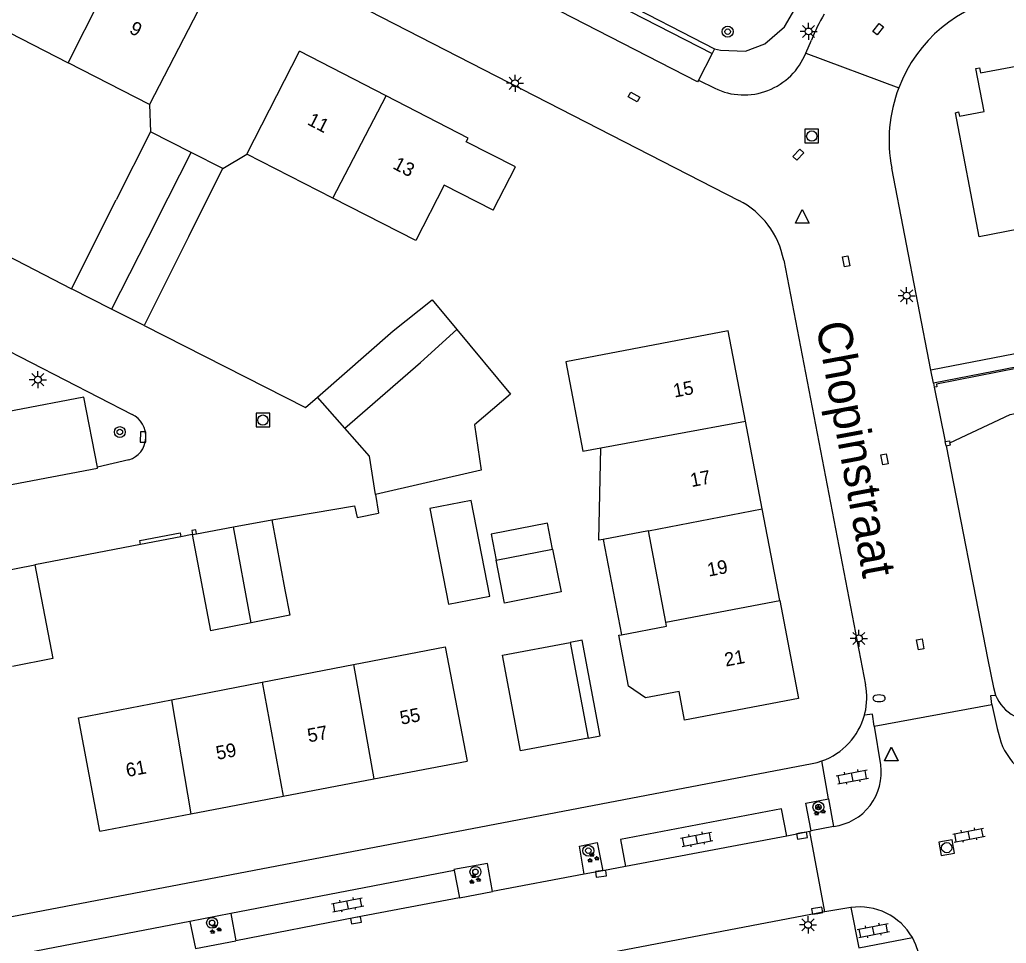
# Model space of a CAD drawing. Extents: x 132999 to 136000, y 398499 to 400501.
# Drawn here: x 133414.6 to 133486.8, y 399007.4 to 399074.9 of the extents above; entities that cross this region are included whole.
import ezdxf

# ---------------------------------------------------------------- set-up
doc = ezdxf.new("R2010")
doc.units = 0
for name, color, linetype in [('gg-afsc-erfafscheiding', 7, 'Continuous'), ('gg-afsc-hekwerk', 7, 'Continuous'), ('gg-afsc-muur', 7, 'Continuous'), ('gg-anno-huisnummerreeks BGT', 7, 'Continuous'), ('gg-anno-openbare ruimte label', 7, 'Continuous'), ('gg-bbg-bijgebouw', 7, 'Continuous'), ('gg-bbg-gedigitaliseerde bebouwing', 7, 'Continuous'), ('gg-bbg-gedigitaliseerde bijgebouw', 7, 'Continuous'), ('gg-bbg-hoofdgebouw', 7, 'Continuous'), ('gg-bbg-luifel en loopbrug', 7, 'Continuous'), ('gg-bbg-tussenscheiding', 7, 'Continuous'), ('gg-knt-verharding', 7, 'Continuous'), ('gg-knt-verharding nz', 7, 'Continuous'), ('gt-grn-groengrens', 7, 'Continuous'), ('gt-grn-weggrens', 7, 'Continuous'), ('gt-symb-boom', 7, 'Continuous'), ('gt-symb-brandkraan', 7, 'Continuous'), ('gt-symb-groenvak', 7, 'Continuous'), ('gt-symb-klinker verharding', 7, 'Continuous'), ('gt-symb-kolk', 7, 'Continuous'), ('gt-symb-kolk center center', 7, 'Continuous'), ('gt-symb-lichtmast', 7, 'Continuous'), ('gt-symb-rioolschacht', 7, 'Continuous'), ('gt-symb-waterafsluiter', 7, 'Continuous'), ('gx-grn-maaiveld', 7, 'Continuous')]:
    doc.layers.add(name, color=color, linetype=linetype)

# ---------------------------------------------------------------- blocks, each defined once
blk = doc.blocks.new('gt0-WAFSL')
at = {"layer": 'gt-symb-waterafsluiter'}
for p, q in [((-0.5, -0.333), (0, 0.667)), ((0, 0.667), (0.5, -0.333)), ((0.5, -0.333), (-0.5, -0.333))]:
    blk.add_line(p, q, dxfattribs=at)
blk = doc.blocks.new('gt0-KOLKCC')
at = {"layer": 'gt-symb-kolk center center'}
blk.add_lwpolyline([(-0.375, 0.2), (0.375, 0.2), (0.375, -0.2), (-0.375, -0.2)], close=True, dxfattribs=at)
blk = doc.blocks.new('gt0-RS')
at = {"layer": 'gt-symb-rioolschacht'}
blk.add_lwpolyline([(-0.5, -0.5), (0.5, -0.5), (0.5, 0.5), (-0.5, 0.5)], close=True, dxfattribs=at)
blk.add_circle((0, 0), 0.375, dxfattribs=at)
blk = doc.blocks.new('gt0-LMAST')
at = {"layer": 'gt-symb-lichtmast'}
for p, q in [((-0.182, 0.173), (-0.447, 0.438)), ((-0.005, 0.246), (-0.005, 0.621)), ((0.172, 0.173), (0.437, 0.438)), ((-0.255, -0.004), (-0.63, -0.004)), ((-0.182, -0.181), (-0.447, -0.446)), ((-0.005, -0.254), (-0.005, -0.629)), ((0.437, -0.446), (0.172, -0.181)), ((0.245, -0.004), (0.62, -0.004))]:
    blk.add_line(p, q, dxfattribs=at)
blk.add_circle((-0.005, -0.004), 0.25, dxfattribs=at)
blk = doc.blocks.new('gt0-BOOM')
at = {"layer": 'gt-symb-boom'}
for radius in [0.4, 0.2]:
    blk.add_circle((0, 0), radius, dxfattribs=at)
blk = doc.blocks.new('gt0-GRVAK')
at = {"layer": 'gt-symb-groenvak'}
for p, q in [((-0.11, 0.189), (-0.228, 0.24)), ((-0.182, 0.153), (0.088, 0.153)), ((-0.091, 0.211), (-0.156, 0.322)), ((-0.047, 0.214), (-0.047, 0.393)), ((-0.004, 0.211), (0.061, 0.322)), ((0.015, 0.189), (0.133, 0.24)), ((0.262, -0.052), (0.197, 0.059)), ((0.305, -0.049), (0.305, 0.13)), ((0.349, -0.052), (0.414, 0.059)), ((-0.245, -0.228), (-0.363, -0.177)), ((-0.318, -0.264), (-0.047, -0.264)), ((-0.226, -0.206), (-0.291, -0.095)), ((-0.183, -0.203), (-0.183, -0.024)), ((-0.139, -0.206), (-0.074, -0.095)), ((-0.12, -0.228), (-0.002, -0.177)), ((0.243, -0.074), (0.125, -0.023)), ((0.17, -0.11), (0.441, -0.11)), ((0.368, -0.074), (0.486, -0.023))]:
    blk.add_line(p, q, dxfattribs=at)
blk = doc.blocks.new('gt0-KL1')
at = {"layer": 'gt-symb-klinker verharding'}
for p, q in [((-1.15, 0.3), (1.15, 0.3)), ((-1, -0.3), (-1, 0.3)), ((-0.5, 0.3), (-0.5, 0.45)), ((0, -0.3), (0, 0.3)), ((0.5, 0.3), (0.5, 0.45)), ((1, -0.3), (1, 0.3)), ((-1.15, -0.3), (1.15, -0.3)), ((-0.5, -0.45), (-0.5, -0.3)), ((0.5, -0.45), (0.5, -0.3))]:
    blk.add_line(p, q, dxfattribs=at)
blk = doc.blocks.new('gt0-KOLK')
at = {"layer": 'gt-symb-kolk'}
blk.add_lwpolyline([(0, 0), (0.375, 0), (0.375, 0.4), (-0.375, 0.4), (-0.375, 0), (0, 0)], dxfattribs=at)
blk = doc.blocks.new('gt0-BR')
at = {"layer": 'gt-symb-brandkraan'}
for centre, radius, start, end in [((-0.244, 0), 0.206, 107.56694, 252.43307), ((0.599, -2.664), 3, 106.89205, 107.56694), ((0, -0.691), 0.938, 73.10799, 106.89205), ((-0.599, -2.664), 3, 72.43309, 73.10799), ((0.244, 0), 0.206, 287.56695, 72.43309), ((0.599, 2.664), 3, 252.43307, 253.10797), ((0, 0.691), 0.938, 253.10797, 286.89206), ((-0.599, 2.664), 3, 286.89206, 287.56695)]:
    blk.add_arc(centre, radius, start, end, dxfattribs=at)

msp = doc.modelspace()

# ---------------------------------------------------------------- linework, layer by layer
at = {"layer": 'gg-afsc-erfafscheiding'}
for p, q in [((133424.137, 399068.674), (133424.201, 399066.674)), ((133429.502, 399064.006), (133431.24, 399065.048))]:
    msp.add_line(p, q, dxfattribs=at)
at = {"layer": 'gg-afsc-hekwerk'}
msp.add_line((133482.359, 399043.738), (133485.422, 399028.089), dxfattribs=at)
msp.add_lwpolyline([(133482.645, 399043.945), (133487.038, 399046.033), (133488.207, 399046.258)], dxfattribs=at)
at = {"layer": 'gg-afsc-muur'}
for p, q in [((133406.1, 399061.593), (133418.43, 399055.21)), ((133487.421, 399050.455), (133481.252, 399049.268)), ((133487.582, 399049.508), (133481.435, 399048.325)), ((133481.435, 399048.325), (133481.495, 399048.011)), ((133482.359, 399043.738), (133482.299, 399044.052)), ((133426.425, 399037.092), (133423.471, 399036.523)), ((133427.24, 399037.25), (133426.425, 399037.092)), ((133423.471, 399036.523), (133415.74, 399035.03))]:
    msp.add_line(p, q, dxfattribs=at)
for points in [[(133423.73, 399052.54), (133435.54, 399046.53), (133436.42, 399047.3)], [(133487.603, 399049.399), (133481.653, 399048.245), (133481.691, 399048.049), (133481.495, 399048.011)], [(133482.299, 399044.052), (133482.613, 399044.112), (133482.645, 399043.945)], [(133482.359, 399043.738), (133482.673, 399043.798), (133482.645, 399043.945)], [(133433.08, 399038.32), (133439.12, 399039.35), (133439.31, 399038.49), (133440.862, 399038.809)]]:
    msp.add_lwpolyline(points, dxfattribs=at)
at = {"layer": 'gg-bbg-bijgebouw'}
for p, q in [((133421.364, 399053.732), (133418.43, 399055.21)), ((133423.73, 399052.54), (133421.364, 399053.732)), ((133438.414, 399045.033), (133436.42, 399047.3)), ((133427.57, 399037.31), (133430.279, 399037.807)), ((133430.279, 399037.807), (133433.08, 399038.32)), ((133427.24, 399037.25), (133427.275, 399037.256)), ((133427.24, 399037.25), (133428.586, 399030.216)), ((133427.275, 399037.256), (133427.57, 399037.31)), ((133412.86, 399034.471), (133415.74, 399035.03)), ((133449.938, 399028.437), (133454.87, 399029.37)), ((133454.87, 399029.37), (133456.193, 399022.374))]:
    msp.add_line(p, q, dxfattribs=at)
for points in [[(133440.65, 399040.17), (133440.21, 399042.99), (133438.414, 399045.033)], [(133456.193, 399022.374), (133451.261, 399021.441), (133449.938, 399028.437)]]:
    msp.add_lwpolyline(points, dxfattribs=at)
at = {"layer": 'gg-bbg-gedigitaliseerde bebouwing'}
for p, q in [((133428.02, 399076.2), (133424.137, 399068.674)), ((133412.146, 399074.817), (133418.194, 399071.719)), ((133431.24, 399065.048), (133435.1, 399072.57)), ((133424.137, 399068.674), (133418.194, 399071.719)), ((133437.533, 399061.831), (133431.24, 399065.048)), ((133460.597, 399037.533), (133457.294, 399036.897)), ((133461.872, 399030.843), (133460.597, 399037.533))]:
    msp.add_line(p, q, dxfattribs=at)
for points in [[(133491.246, 399063.707), (133488.011, 399063.098), (133488.64, 399059.76), (133484.78, 399059.02)], [(133449.26, 399060.95), (133445.659, 399062.79), (133443.587, 399058.736), (133437.533, 399061.831)], [(133466.44, 399052.14), (133454.57, 399049.877), (133455.817, 399043.335), (133457.121, 399043.577)], [(133457.294, 399036.897), (133456.987, 399036.838), (133457.121, 399043.577)]]:
    msp.add_lwpolyline(points, dxfattribs=at)
at = {"layer": 'gg-bbg-gedigitaliseerde bijgebouw'}
for p, q in [((133424.201, 399066.674), (133421.704, 399061.714)), ((133427.183, 399065.173), (133424.201, 399066.674)), ((133429.502, 399064.006), (133427.183, 399065.173)), ((133427.005, 399059.046), (133429.502, 399064.006)), ((133418.43, 399055.21), (133421.704, 399061.714)), ((133427.005, 399059.046), (133423.73, 399052.54)), ((133436.42, 399047.3), (133441.944, 399052.132)), ((133431.567, 399030.799), (133428.586, 399030.216))]:
    msp.add_line(p, q, dxfattribs=at)
for points in [[(133441.944, 399052.132), (133444.795, 399054.41), (133446.601, 399052.229)], [(133446.601, 399052.229), (133450.511, 399047.507), (133447.897, 399045.278)], [(133447.897, 399045.278), (133448.381, 399041.956), (133440.65, 399040.17)], [(133445.995, 399032.165), (133449.015, 399032.758), (133447.643, 399039.742), (133444.623, 399039.149), (133445.995, 399032.165)], [(133433.08, 399038.32), (133434.014, 399033.21), (133434.378, 399031.349), (133431.567, 399030.799)], [(133453.599, 399036.182), (133453.223, 399038.094), (133449.098, 399037.283), (133449.473, 399035.373)], [(133453.599, 399036.182), (133454.212, 399033.058), (133450.087, 399032.248), (133449.473, 399035.373)], [(133415.74, 399035.03), (133417.064, 399028.185), (133414.105, 399027.619)]]:
    msp.add_lwpolyline(points, dxfattribs=at)
at = {"layer": 'gg-bbg-hoofdgebouw'}
for p, q in [((133441.434, 399069.305), (133435.1, 399072.57)), ((133467.698, 399045.539), (133466.44, 399052.14)), ((133468.919, 399039.136), (133467.698, 399045.539)), ((133470.195, 399032.441), (133468.919, 399039.136)), ((133432.365, 399026.456), (133439.034, 399027.752)), ((133425.735, 399025.166), (133432.365, 399026.456)), ((133440.529, 399019.4), (133447.34, 399020.7)), ((133433.895, 399018.134), (133440.529, 399019.4)), ((133427.154, 399016.848), (133433.895, 399018.134)), ((133420.51, 399015.58), (133427.154, 399016.848))]:
    msp.add_line(p, q, dxfattribs=at)
for points in [[(133484.78, 399059.02), (133483.04, 399068.06), (133483.27, 399068.14), (133483.33, 399067.83), (133485.14, 399068.17), (133484.54, 399071.32), (133484.81, 399071.37), (133484.88, 399070.99), (133489.701, 399071.899)], [(133449.26, 399060.95), (133450.88, 399064.12), (133447.28, 399065.96), (133447.42, 399066.22), (133441.434, 399069.305)], [(133470.195, 399032.441), (133471.56, 399025.28), (133463.24, 399023.69), (133462.842, 399025.771), (133460.383, 399025.31), (133459.133, 399026.164), (133458.432, 399029.889), (133458.623, 399029.925)], [(133458.623, 399029.925), (133461.929, 399030.545), (133461.872, 399030.843)], [(133439.034, 399027.752), (133445.732, 399029.055), (133447.34, 399020.7)], [(133420.51, 399015.58), (133418.937, 399023.844), (133425.735, 399025.166)]]:
    msp.add_lwpolyline(points, dxfattribs=at)
at = {"layer": 'gg-bbg-luifel en loopbrug'}
msp.add_line((133457.294, 399036.897), (133458.623, 399029.925), dxfattribs=at)
msp.add_lwpolyline([(133456.193, 399022.374), (133457.077, 399022.541), (133455.754, 399029.537), (133454.87, 399029.37)], dxfattribs=at)
at = {"layer": 'gg-bbg-tussenscheiding'}
for p, q in [((133418.194, 399071.719), (133422.001, 399079.305)), ((133437.533, 399061.831), (133441.434, 399069.305)), ((133424.666, 399060.223), (133427.183, 399065.173)), ((133424.666, 399060.223), (133421.364, 399053.732)), ((133443.94, 399049.834), (133446.601, 399052.229)), ((133438.414, 399045.033), (133443.94, 399049.834)), ((133457.121, 399043.577), (133467.698, 399045.539)), ((133460.597, 399037.533), (133468.919, 399039.136)), ((133431.567, 399030.799), (133430.279, 399037.807)), ((133449.473, 399035.373), (133453.599, 399036.182)), ((133461.872, 399030.843), (133470.195, 399032.441)), ((133439.034, 399027.752), (133440.529, 399019.4)), ((133432.365, 399026.456), (133433.895, 399018.134)), ((133425.735, 399025.166), (133427.154, 399016.848))]:
    msp.add_line(p, q, dxfattribs=at)
at = {"layer": 'gg-knt-verharding'}
for p, q in [((133386.265, 399103.198), (133467.213, 399061.676)), ((133449.059, 399081.197), (133465.436, 399072.757)), ((133448.875, 399080.839), (133465.256, 399072.405)), ((133472.101, 399072.443), (133472.512, 399073.376)), ((133465.256, 399072.405), (133464.257, 399070.455)), ((133465.436, 399072.757), (133465.256, 399072.405)), ((133464.257, 399070.455), (133465.448, 399069.872)), ((133481.252, 399049.268), (133478.391, 399064.025)), ((133399.383, 399058.091), (133422.853, 399046.034)), ((133470.488, 399057.307), (133476.479, 399026.279)), ((133481.435, 399048.325), (133481.252, 399049.268)), ((133481.495, 399048.011), (133482.299, 399044.052)), ((133422.625, 399042.702), (133420.323, 399042.175)), ((133440.65, 399040.17), (133440.862, 399038.809)), ((133477.104, 399023.253), (133485.708, 399024.821)), ((133477.104, 399023.253), (133477.577, 399020.427)), ((133473.775, 399017.933), (133473.283, 399020.707)), ((133473.775, 399017.933), (133474.14, 399015.924)), ((133472.391, 399015.555), (133470.706, 399015.214)), ((133472.391, 399015.555), (133472.508, 399015.587)), ((133473.507, 399009.666), (133472.391, 399015.555)), ((133474.14, 399015.924), (133472.508, 399015.587)), ((133446.395, 399012.699), (133430.073, 399009.552)), ((133446.395, 399012.699), (133446.792, 399010.696)), ((133455.894, 399012.431), (133449.211, 399011.158)), ((133457.276, 399012.683), (133455.894, 399012.431)), ((133458.933, 399013.001), (133457.276, 399012.683)), ((133446.792, 399010.696), (133449.211, 399011.158)), ((133430.073, 399009.552), (133427.085, 399008.974)), ((133430.073, 399009.552), (133430.43, 399007.563)), ((133475.398, 399009.991), (133473.507, 399009.666)), ((133475.398, 399009.991), (133475.993, 399007.039)), ((133427.085, 399008.974), (133415.183, 399006.676)), ((133427.085, 399008.974), (133427.493, 399007.005)), ((133427.493, 399007.005), (133430.43, 399007.563)), ((133475.993, 399007.039), (133479.894, 399007.79))]:
    msp.add_line(p, q, dxfattribs=at)
for points in [[(133420.323, 399042.175), (133419.331, 399047.301), (133388.758, 399041.45), (133389.714, 399036.451)], [(133423.471, 399036.523), (133423.416, 399036.81), (133426.372, 399037.368), (133426.425, 399037.092)], [(133427.57, 399037.31), (133427.517, 399037.602), (133427.221, 399037.548), (133427.275, 399037.256)], [(133485.422, 399028.089), (133485.817, 399026.069), (133485.98, 399025.52)], [(133485.708, 399024.821), (133485.618, 399025.497), (133485.98, 399025.52)], [(133485.708, 399024.821), (133486.09, 399023.084), (133486.355, 399022.093)], [(133477.104, 399023.253), (133476.97, 399024.123), (133476.394, 399024.05)], [(133400.902, 399006.823), (133472.575, 399020.515), (133472.93, 399020.597), (133473.283, 399020.707)], [(133472.508, 399015.587), (133472.114, 399017.613), (133473.775, 399017.933)], [(133470.706, 399015.214), (133470.334, 399017.211), (133458.568, 399014.975), (133458.933, 399013.001)], [(133455.894, 399012.431), (133455.553, 399014.482), (133456.853, 399014.739), (133457.276, 399012.683)], [(133449.211, 399011.158), (133448.83, 399013.217), (133446.381, 399012.778), (133446.395, 399012.699)], [(133473.507, 399009.666), (133440.188, 399003.32), (133409.044, 398997.359), (133394.294, 398994.495), (133392.887, 398994.267), (133379.265, 398991.648), (133365.886, 398989.034)], [(133480.795, 399004.32), (133480.337, 399006.699), (133480.152, 399007.259), (133479.894, 399007.79)]]:
    msp.add_lwpolyline(points, dxfattribs=at)
for centre, radius, start, end in [((133488.917, 399066.074), 10.724, 100.84144, 159.1223), ((133487.67, 399067.161), 16.382, 150.27497, 157.70532), ((133467.584, 399074.239), 4.861, 243.93481, 338.32246), ((133488.917, 399066.075), 10.724, 159.12688, 191.02124), ((133464.353, 399056.12), 6.249, 10.95059, 62.75982), ((133422.062, 399044.414), 1.803, 288.20725, 63.96375), ((133471.664, 399025.347), 4.904, 346.40967, 10.95145), ((133488.78, 399026.648), 3.018, 201.94253, 280.5999), ((133471.643, 399025.352), 4.926, 289.44442, 344.67299), ((133490.627, 399023.633), 4.541, 199.8235, 268.69914), ((133473.659, 399019.854), 3.96, 276.98022, 8.31304), ((133476.027, 399005.583), 4.452, 29.71081, 98.12142)]:
    msp.add_arc(centre, radius, start, end, dxfattribs=at)
at = {"layer": 'gg-knt-verharding nz'}
msp.add_line((133470.706, 399015.214), (133458.933, 399013.001), dxfattribs=at)
for points in [[(133464.257, 399070.455), (133464.196, 399070.335), (133447.76, 399078.796), (133448.827, 399080.864)], [(133389.714, 399036.451), (133389.744, 399036.295), (133420.337, 399042.103), (133420.323, 399042.175)], [(133446.792, 399010.696), (133439.181, 399009.251), (133430.43, 399007.563)]]:
    msp.add_lwpolyline(points, dxfattribs=at)
at = {"layer": 'gt-grn-groengrens'}
msp.add_line((133465.436, 399072.757), (133465.864, 399072.65), dxfattribs=at)
msp.add_lwpolyline([(133465.864, 399072.65), (133467.688, 399072.585), (133469.101, 399073.117), (133470.54, 399074.349), (133471.644, 399076.222)], dxfattribs=at)
at = {"layer": 'gt-grn-weggrens'}
msp.add_line((133472.101, 399072.443), (133478.897, 399069.896), dxfattribs=at)
at = {"layer": 'gx-grn-maaiveld'}
msp.add_line((133476.394, 399024.05), (133476.431, 399024.195), dxfattribs=at)

# ---------------------------------------------------------------- block references
at = {"layer": 'gt-symb-boom'}
for p in [(133466.396, 399074.005), (133421.962, 399044.742), (133473.027, 399017.332), (133456.208, 399014.143), (133447.958, 399012.6), (133428.705, 399008.872)]:
    msp.add_blockref('gt0-BOOM', p, dxfattribs=at)
at = {"layer": 'gt-symb-brandkraan'}
msp.add_blockref('gt0-BR', (133477.458, 399025.287), dxfattribs=at)
at = {"layer": 'gt-symb-groenvak'}
for p in [(133473.089, 399017.059), (133456.526, 399013.622), (133447.88, 399012.059), (133428.921, 399008.413)]:
    msp.add_blockref('gt0-GRVAK', p, dxfattribs=at)
at = {"layer": 'gt-symb-klinker verharding'}
for p, rotation in [((133475.51, 399019.532), 10.894182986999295), ((133464.13, 399014.976), 10.894182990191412), ((133484.027, 399015.288), 10.894182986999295), ((133438.608, 399010.184), 10.894182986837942), ((133477.047, 399008.309), 10.894182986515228)]:
    msp.add_blockref('gt0-KL1', p, dxfattribs=dict(at, rotation=rotation))
at = {"layer": 'gt-symb-kolk'}
for p, rotation in [((133423.864, 399044.381), 89.17681822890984), ((133471.791, 399015.443), -169.45426563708), ((133457.112, 399012.662), -172.70443985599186), ((133472.973, 399009.566), 10.781616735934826), ((133439.181, 399009.251), -169.28535610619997)]:
    msp.add_blockref('gt0-KOLK', p, dxfattribs=dict(at, rotation=rotation))
at = {"layer": 'gt-symb-kolk center center'}
for p, rotation in [((133477.388, 399074.189), 52.381222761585), ((133459.541, 399069.23), -28.47456430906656), ((133471.56, 399065.014), 47.009153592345), ((133475.057, 399057.223), -79.05564898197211), ((133477.856, 399042.752), 100.9443510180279), ((133480.475, 399029.229), 100.96173036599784)]:
    msp.add_blockref('gt0-KOLKCC', p, dxfattribs=dict(at, rotation=rotation))
at = {"layer": 'gt-symb-lichtmast'}
for p in [(133472.312, 399074.024), (133450.858, 399070.235), (133479.482, 399054.708), (133415.975, 399048.574), (133475.988, 399029.666), (133472.272, 399008.728)]:
    msp.add_blockref('gt0-LMAST', p, dxfattribs=at)
at = {"layer": 'gt-symb-rioolschacht'}
for p in [(133472.539, 399066.375), (133432.418, 399045.618)]:
    msp.add_blockref('gt0-RS', p, dxfattribs=at)
at = {"layer": 'gt-symb-rioolschacht', "rotation": -169.80279442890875}
msp.add_blockref('gt0-RS', (133482.404, 399014.365), dxfattribs=at)
at = {"layer": 'gt-symb-waterafsluiter'}
for p in [(133471.847, 399060.337), (133478.346, 399021.035), (133478.367, 399021.046)]:
    msp.add_blockref('gt0-WAFSL', p, dxfattribs=at)

# ---------------------------------------------------------------- texts
at = {"layer": 'gg-anno-huisnummerreeks BGT'}
for s, rotation, p in [('9', 332.7, (133422.583, 399073.942)), ('11', 332.7, (133435.598, 399067.251)), ('13', 332.7, (133441.851, 399064.029)), ('15', 10.8, (133462.508, 399047.257)), ('17', 10.8, (133463.755, 399040.715)), ('19', 10.8, (133465.003, 399034.171)), ('21', 10.8, (133466.256, 399027.597)), ('55', 10.8, (133442.535, 399023.346)), ('57', 10.8, (133435.772, 399022.055)), ('59', 10.8, (133429.089, 399020.78)), ('61', 10.8, (133422.501, 399019.523))]:
    msp.add_text(s, height=1, rotation=rotation, dxfattribs=at).set_placement(p)
at = {"layer": 'gg-anno-openbare ruimte label'}
msp.add_text('Chopinstraat', height=2.5, rotation=280.5, dxfattribs=at).set_placement((133472.839, 399052.616))

doc.saveas('drawing.dxf')
